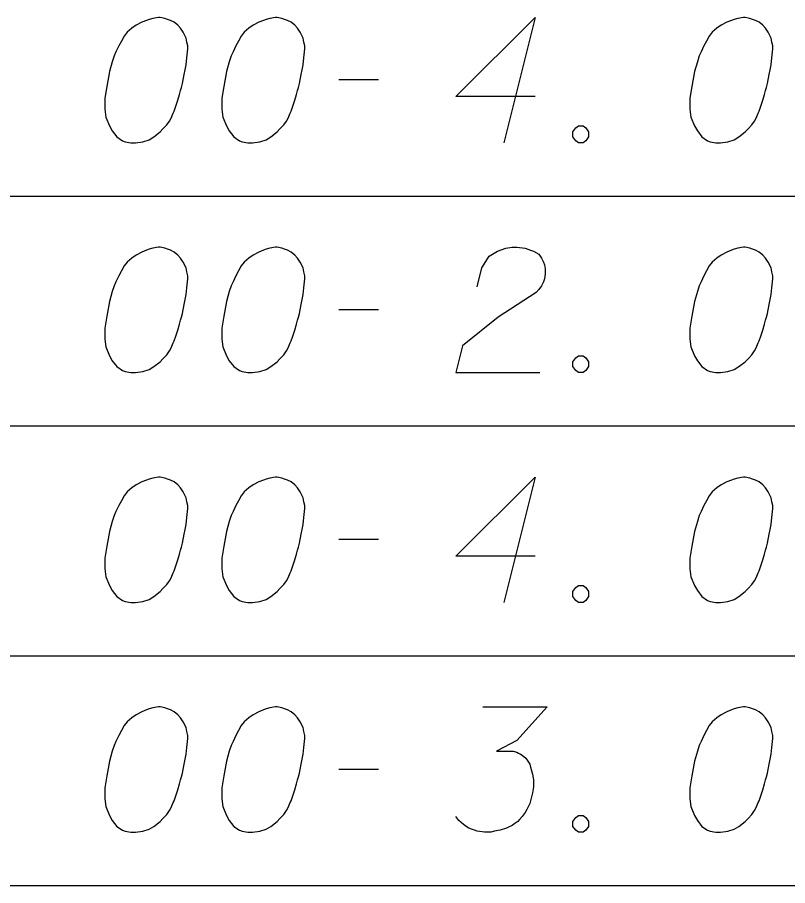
# Model space of a CAD drawing. Extents: x 2074207 to 2076812, y 516372 to 523312.
# Drawn here: x 2076397.04 to 2076426.54, y 516677.42 to 516710.66 of the extents above; entities that cross this region are included whole.
import ezdxf

# ---------------------------------------------------------------- set-up
doc = ezdxf.new("R2010")
doc.units = 0
for name, color, linetype in [('Prop DirtTable_ Soil Test Results - Outline (Major)', 7, 'Continuous'), ('Prop DirtTable_ Soil Test Results - Outline (Minor)', 7, 'Continuous'), ('Prop DirtTable_ Soil Test Results - Tx (Sample Data)', 7, 'Continuous')]:
    doc.layers.add(name, color=color, linetype=linetype)

msp = doc.modelspace()

# ---------------------------------------------------------------- linework, layer by layer
at = {"layer": 'Prop DirtTable_ Soil Test Results - Outline (Major)'}
msp.add_line((2076260.609, 516677.418), (2076811.903, 516677.418), dxfattribs=at)
at = {"layer": 'Prop DirtTable_ Soil Test Results - Outline (Minor)'}
for p, q in [((2076260.609, 516703.818), (2076811.903, 516703.818)), ((2076260.609, 516703.818), (2076811.903, 516703.818)), ((2076260.609, 516695.018), (2076811.903, 516695.018)), ((2076260.609, 516695.018), (2076811.903, 516695.018)), ((2076260.609, 516686.218), (2076811.903, 516686.218)), ((2076260.609, 516686.218), (2076811.903, 516686.218)), ((2076260.609, 516677.418), (2076811.903, 516677.418))]:
    msp.add_line(p, q, dxfattribs=at)
at = {"layer": 'Prop DirtTable_ Soil Test Results - Tx (Sample Data)'}
for points in [[(2076402.512, 516710.662), (2076402.442, 516710.662), (2076402.23, 516710.624), (2076402.089, 516710.586), (2076401.983, 516710.548), (2076401.807, 516710.473), (2076401.595, 516710.359), (2076401.419, 516710.246), (2076401.242, 516710.095), (2076401.136, 516709.944), (2076401.031, 516709.755), (2076400.925, 516709.566), (2076400.819, 516709.339), (2076400.748, 516709.188), (2076400.678, 516708.961), (2076400.572, 516708.583), (2076400.466, 516708.016), (2076400.396, 516707.562), (2076400.396, 516707.147), (2076400.431, 516706.844), (2076400.572, 516706.504), (2076400.678, 516706.315), (2076400.854, 516706.088), (2076401.066, 516705.937), (2076401.172, 516705.899), (2076401.383, 516705.862), (2076401.56, 516705.862), (2076401.842, 516705.899), (2076402.089, 516705.975), (2076402.265, 516706.088), (2076402.512, 516706.277), (2076402.618, 516706.391), (2076402.759, 516706.542), (2076402.865, 516706.693), (2076402.935, 516706.807), (2076403.006, 516706.996), (2076403.041, 516707.071), (2076403.112, 516707.26), (2076403.182, 516707.487), (2076403.253, 516707.714), (2076403.288, 516707.865), (2076403.323, 516707.978), (2076403.359, 516708.129), (2076403.429, 516708.47), (2076403.465, 516708.659), (2076403.5, 516708.848), (2076403.535, 516709.112), (2076403.57, 516709.452), (2076403.57, 516709.566), (2076403.535, 516709.717), (2076403.5, 516709.868), (2076403.394, 516710.095), (2076403.288, 516710.246), (2076403.182, 516710.359), (2076403.041, 516710.473), (2076402.9, 516710.548), (2076402.794, 516710.586), (2076402.689, 516710.624), (2076402.512, 516710.662)], [(2076406.992, 516710.662), (2076406.922, 516710.662), (2076406.71, 516710.624), (2076406.569, 516710.586), (2076406.463, 516710.548), (2076406.287, 516710.473), (2076406.075, 516710.359), (2076405.899, 516710.246), (2076405.722, 516710.095), (2076405.616, 516709.944), (2076405.511, 516709.755), (2076405.405, 516709.566), (2076405.299, 516709.339), (2076405.228, 516709.188), (2076405.158, 516708.961), (2076405.052, 516708.583), (2076404.946, 516708.016), (2076404.876, 516707.562), (2076404.876, 516707.147), (2076404.911, 516706.844), (2076405.052, 516706.504), (2076405.158, 516706.315), (2076405.334, 516706.088), (2076405.546, 516705.937), (2076405.652, 516705.899), (2076405.863, 516705.862), (2076406.04, 516705.862), (2076406.322, 516705.899), (2076406.569, 516705.975), (2076406.745, 516706.088), (2076406.992, 516706.277), (2076407.098, 516706.391), (2076407.239, 516706.542), (2076407.345, 516706.693), (2076407.415, 516706.807), (2076407.486, 516706.996), (2076407.521, 516707.071), (2076407.592, 516707.26), (2076407.662, 516707.487), (2076407.733, 516707.714), (2076407.768, 516707.865), (2076407.803, 516707.978), (2076407.839, 516708.129), (2076407.909, 516708.47), (2076407.945, 516708.659), (2076407.98, 516708.848), (2076408.015, 516709.112), (2076408.05, 516709.452), (2076408.05, 516709.566), (2076408.015, 516709.717), (2076407.98, 516709.868), (2076407.874, 516710.095), (2076407.768, 516710.246), (2076407.662, 516710.359), (2076407.521, 516710.473), (2076407.38, 516710.548), (2076407.274, 516710.586), (2076407.169, 516710.624), (2076406.992, 516710.662)], [(2076416.869, 516707.638), (2076413.836, 516707.638), (2076416.869, 516710.662), (2076415.67, 516705.862)], [(2076424.912, 516710.662), (2076424.842, 516710.662), (2076424.63, 516710.624), (2076424.489, 516710.586), (2076424.383, 516710.548), (2076424.207, 516710.473), (2076423.995, 516710.359), (2076423.819, 516710.246), (2076423.642, 516710.095), (2076423.536, 516709.944), (2076423.431, 516709.755), (2076423.325, 516709.566), (2076423.219, 516709.339), (2076423.148, 516709.188), (2076423.078, 516708.961), (2076422.972, 516708.583), (2076422.866, 516708.016), (2076422.796, 516707.562), (2076422.796, 516707.147), (2076422.831, 516706.844), (2076422.972, 516706.504), (2076423.078, 516706.315), (2076423.254, 516706.088), (2076423.466, 516705.937), (2076423.572, 516705.899), (2076423.783, 516705.862), (2076423.96, 516705.862), (2076424.242, 516705.899), (2076424.489, 516705.975), (2076424.665, 516706.088), (2076424.912, 516706.277), (2076425.018, 516706.391), (2076425.159, 516706.542), (2076425.265, 516706.693), (2076425.335, 516706.807), (2076425.406, 516706.996), (2076425.441, 516707.071), (2076425.512, 516707.26), (2076425.582, 516707.487), (2076425.653, 516707.714), (2076425.688, 516707.865), (2076425.723, 516707.978), (2076425.759, 516708.129), (2076425.829, 516708.47), (2076425.865, 516708.659), (2076425.9, 516708.848), (2076425.935, 516709.112), (2076425.97, 516709.452), (2076425.97, 516709.566), (2076425.935, 516709.717), (2076425.9, 516709.868), (2076425.794, 516710.095), (2076425.688, 516710.246), (2076425.582, 516710.359), (2076425.441, 516710.473), (2076425.3, 516710.548), (2076425.194, 516710.586), (2076425.089, 516710.624), (2076424.912, 516710.662)], [(2076409.356, 516708.281), (2076410.872, 516708.281)], [(2076418.527, 516706.504), (2076418.704, 516706.504), (2076418.809, 516706.429), (2076418.915, 516706.277), (2076418.915, 516706.088), (2076418.809, 516705.937), (2076418.704, 516705.862), (2076418.527, 516705.862), (2076418.421, 516705.937), (2076418.316, 516706.088), (2076418.316, 516706.277), (2076418.421, 516706.429), (2076418.527, 516706.504)], [(2076402.512, 516701.862), (2076402.442, 516701.862), (2076402.23, 516701.824), (2076402.089, 516701.786), (2076401.983, 516701.748), (2076401.807, 516701.673), (2076401.595, 516701.559), (2076401.419, 516701.446), (2076401.242, 516701.295), (2076401.136, 516701.144), (2076401.031, 516700.955), (2076400.925, 516700.766), (2076400.819, 516700.539), (2076400.748, 516700.388), (2076400.678, 516700.161), (2076400.572, 516699.783), (2076400.466, 516699.216), (2076400.396, 516698.762), (2076400.396, 516698.347), (2076400.431, 516698.044), (2076400.572, 516697.704), (2076400.678, 516697.515), (2076400.854, 516697.288), (2076401.066, 516697.137), (2076401.172, 516697.099), (2076401.383, 516697.062), (2076401.56, 516697.062), (2076401.842, 516697.099), (2076402.089, 516697.175), (2076402.265, 516697.288), (2076402.512, 516697.477), (2076402.618, 516697.591), (2076402.759, 516697.742), (2076402.865, 516697.893), (2076402.935, 516698.007), (2076403.006, 516698.196), (2076403.041, 516698.271), (2076403.112, 516698.46), (2076403.182, 516698.687), (2076403.253, 516698.914), (2076403.288, 516699.065), (2076403.323, 516699.178), (2076403.359, 516699.329), (2076403.429, 516699.67), (2076403.465, 516699.859), (2076403.5, 516700.048), (2076403.535, 516700.312), (2076403.57, 516700.652), (2076403.57, 516700.766), (2076403.535, 516700.917), (2076403.5, 516701.068), (2076403.394, 516701.295), (2076403.288, 516701.446), (2076403.182, 516701.559), (2076403.041, 516701.673), (2076402.9, 516701.748), (2076402.794, 516701.786), (2076402.689, 516701.824), (2076402.512, 516701.862)], [(2076406.992, 516701.862), (2076406.922, 516701.862), (2076406.71, 516701.824), (2076406.569, 516701.786), (2076406.463, 516701.748), (2076406.287, 516701.673), (2076406.075, 516701.559), (2076405.899, 516701.446), (2076405.722, 516701.295), (2076405.616, 516701.144), (2076405.511, 516700.955), (2076405.405, 516700.766), (2076405.299, 516700.539), (2076405.228, 516700.388), (2076405.158, 516700.161), (2076405.052, 516699.783), (2076404.946, 516699.216), (2076404.876, 516698.762), (2076404.876, 516698.347), (2076404.911, 516698.044), (2076405.052, 516697.704), (2076405.158, 516697.515), (2076405.334, 516697.288), (2076405.546, 516697.137), (2076405.652, 516697.099), (2076405.863, 516697.062), (2076406.04, 516697.062), (2076406.322, 516697.099), (2076406.569, 516697.175), (2076406.745, 516697.288), (2076406.992, 516697.477), (2076407.098, 516697.591), (2076407.239, 516697.742), (2076407.345, 516697.893), (2076407.415, 516698.007), (2076407.486, 516698.196), (2076407.521, 516698.271), (2076407.592, 516698.46), (2076407.662, 516698.687), (2076407.733, 516698.914), (2076407.768, 516699.065), (2076407.803, 516699.178), (2076407.839, 516699.329), (2076407.909, 516699.67), (2076407.945, 516699.859), (2076407.98, 516700.048), (2076408.015, 516700.312), (2076408.05, 516700.652), (2076408.05, 516700.766), (2076408.015, 516700.917), (2076407.98, 516701.068), (2076407.874, 516701.295), (2076407.768, 516701.446), (2076407.662, 516701.559), (2076407.521, 516701.673), (2076407.38, 516701.748), (2076407.274, 516701.786), (2076407.169, 516701.824), (2076406.992, 516701.862)], [(2076414.647, 516700.35), (2076414.823, 516701.068), (2076415.106, 516701.522), (2076415.423, 516701.711), (2076415.74, 516701.824), (2076415.987, 516701.862), (2076416.164, 516701.862), (2076416.481, 516701.824), (2076416.693, 516701.748), (2076416.799, 516701.711), (2076417.01, 516701.597), (2076417.116, 516701.446), (2076417.187, 516701.295), (2076417.222, 516701.181), (2076417.257, 516701.03), (2076417.257, 516700.841), (2076417.222, 516700.652), (2076417.187, 516700.539), (2076417.116, 516700.388), (2076417.01, 516700.236), (2076416.905, 516700.123), (2076415.458, 516699.178), (2076414.083, 516698.082), (2076413.836, 516697.062), (2076417.046, 516697.062)], [(2076424.912, 516701.862), (2076424.842, 516701.862), (2076424.63, 516701.824), (2076424.489, 516701.786), (2076424.383, 516701.748), (2076424.207, 516701.673), (2076423.995, 516701.559), (2076423.819, 516701.446), (2076423.642, 516701.295), (2076423.536, 516701.144), (2076423.431, 516700.955), (2076423.325, 516700.766), (2076423.219, 516700.539), (2076423.148, 516700.388), (2076423.078, 516700.161), (2076422.972, 516699.783), (2076422.866, 516699.216), (2076422.796, 516698.762), (2076422.796, 516698.347), (2076422.831, 516698.044), (2076422.972, 516697.704), (2076423.078, 516697.515), (2076423.254, 516697.288), (2076423.466, 516697.137), (2076423.572, 516697.099), (2076423.783, 516697.062), (2076423.96, 516697.062), (2076424.242, 516697.099), (2076424.489, 516697.175), (2076424.665, 516697.288), (2076424.912, 516697.477), (2076425.018, 516697.591), (2076425.159, 516697.742), (2076425.265, 516697.893), (2076425.335, 516698.007), (2076425.406, 516698.196), (2076425.441, 516698.271), (2076425.512, 516698.46), (2076425.582, 516698.687), (2076425.653, 516698.914), (2076425.688, 516699.065), (2076425.723, 516699.178), (2076425.759, 516699.329), (2076425.829, 516699.67), (2076425.865, 516699.859), (2076425.9, 516700.048), (2076425.935, 516700.312), (2076425.97, 516700.652), (2076425.97, 516700.766), (2076425.935, 516700.917), (2076425.9, 516701.068), (2076425.794, 516701.295), (2076425.688, 516701.446), (2076425.582, 516701.559), (2076425.441, 516701.673), (2076425.3, 516701.748), (2076425.194, 516701.786), (2076425.089, 516701.824), (2076424.912, 516701.862)], [(2076409.356, 516699.481), (2076410.872, 516699.481)], [(2076418.527, 516697.704), (2076418.704, 516697.704), (2076418.809, 516697.629), (2076418.915, 516697.477), (2076418.915, 516697.288), (2076418.809, 516697.137), (2076418.704, 516697.062), (2076418.527, 516697.062), (2076418.421, 516697.137), (2076418.316, 516697.288), (2076418.316, 516697.477), (2076418.421, 516697.629), (2076418.527, 516697.704)], [(2076402.512, 516693.062), (2076402.442, 516693.062), (2076402.23, 516693.024), (2076402.089, 516692.986), (2076401.983, 516692.948), (2076401.807, 516692.873), (2076401.595, 516692.759), (2076401.419, 516692.646), (2076401.242, 516692.495), (2076401.136, 516692.344), (2076401.031, 516692.155), (2076400.925, 516691.966), (2076400.819, 516691.739), (2076400.748, 516691.588), (2076400.678, 516691.361), (2076400.572, 516690.983), (2076400.466, 516690.416), (2076400.396, 516689.962), (2076400.396, 516689.547), (2076400.431, 516689.244), (2076400.572, 516688.904), (2076400.678, 516688.715), (2076400.854, 516688.488), (2076401.066, 516688.337), (2076401.172, 516688.299), (2076401.383, 516688.262), (2076401.56, 516688.262), (2076401.842, 516688.299), (2076402.089, 516688.375), (2076402.265, 516688.488), (2076402.512, 516688.677), (2076402.618, 516688.791), (2076402.759, 516688.942), (2076402.865, 516689.093), (2076402.935, 516689.207), (2076403.006, 516689.396), (2076403.041, 516689.471), (2076403.112, 516689.66), (2076403.182, 516689.887), (2076403.253, 516690.114), (2076403.288, 516690.265), (2076403.323, 516690.378), (2076403.359, 516690.529), (2076403.429, 516690.87), (2076403.465, 516691.059), (2076403.5, 516691.248), (2076403.535, 516691.512), (2076403.57, 516691.852), (2076403.57, 516691.966), (2076403.535, 516692.117), (2076403.5, 516692.268), (2076403.394, 516692.495), (2076403.288, 516692.646), (2076403.182, 516692.759), (2076403.041, 516692.873), (2076402.9, 516692.948), (2076402.794, 516692.986), (2076402.689, 516693.024), (2076402.512, 516693.062)], [(2076406.992, 516693.062), (2076406.922, 516693.062), (2076406.71, 516693.024), (2076406.569, 516692.986), (2076406.463, 516692.948), (2076406.287, 516692.873), (2076406.075, 516692.759), (2076405.899, 516692.646), (2076405.722, 516692.495), (2076405.616, 516692.344), (2076405.511, 516692.155), (2076405.405, 516691.966), (2076405.299, 516691.739), (2076405.228, 516691.588), (2076405.158, 516691.361), (2076405.052, 516690.983), (2076404.946, 516690.416), (2076404.876, 516689.962), (2076404.876, 516689.547), (2076404.911, 516689.244), (2076405.052, 516688.904), (2076405.158, 516688.715), (2076405.334, 516688.488), (2076405.546, 516688.337), (2076405.652, 516688.299), (2076405.863, 516688.262), (2076406.04, 516688.262), (2076406.322, 516688.299), (2076406.569, 516688.375), (2076406.745, 516688.488), (2076406.992, 516688.677), (2076407.098, 516688.791), (2076407.239, 516688.942), (2076407.345, 516689.093), (2076407.415, 516689.207), (2076407.486, 516689.396), (2076407.521, 516689.471), (2076407.592, 516689.66), (2076407.662, 516689.887), (2076407.733, 516690.114), (2076407.768, 516690.265), (2076407.803, 516690.378), (2076407.839, 516690.529), (2076407.909, 516690.87), (2076407.945, 516691.059), (2076407.98, 516691.248), (2076408.015, 516691.512), (2076408.05, 516691.852), (2076408.05, 516691.966), (2076408.015, 516692.117), (2076407.98, 516692.268), (2076407.874, 516692.495), (2076407.768, 516692.646), (2076407.662, 516692.759), (2076407.521, 516692.873), (2076407.38, 516692.948), (2076407.274, 516692.986), (2076407.169, 516693.024), (2076406.992, 516693.062)], [(2076416.869, 516690.038), (2076413.836, 516690.038), (2076416.869, 516693.062), (2076415.67, 516688.262)], [(2076424.912, 516693.062), (2076424.842, 516693.062), (2076424.63, 516693.024), (2076424.489, 516692.986), (2076424.383, 516692.948), (2076424.207, 516692.873), (2076423.995, 516692.759), (2076423.819, 516692.646), (2076423.642, 516692.495), (2076423.536, 516692.344), (2076423.431, 516692.155), (2076423.325, 516691.966), (2076423.219, 516691.739), (2076423.148, 516691.588), (2076423.078, 516691.361), (2076422.972, 516690.983), (2076422.866, 516690.416), (2076422.796, 516689.962), (2076422.796, 516689.547), (2076422.831, 516689.244), (2076422.972, 516688.904), (2076423.078, 516688.715), (2076423.254, 516688.488), (2076423.466, 516688.337), (2076423.572, 516688.299), (2076423.783, 516688.262), (2076423.96, 516688.262), (2076424.242, 516688.299), (2076424.489, 516688.375), (2076424.665, 516688.488), (2076424.912, 516688.677), (2076425.018, 516688.791), (2076425.159, 516688.942), (2076425.265, 516689.093), (2076425.335, 516689.207), (2076425.406, 516689.396), (2076425.441, 516689.471), (2076425.512, 516689.66), (2076425.582, 516689.887), (2076425.653, 516690.114), (2076425.688, 516690.265), (2076425.723, 516690.378), (2076425.759, 516690.529), (2076425.829, 516690.87), (2076425.865, 516691.059), (2076425.9, 516691.248), (2076425.935, 516691.512), (2076425.97, 516691.852), (2076425.97, 516691.966), (2076425.935, 516692.117), (2076425.9, 516692.268), (2076425.794, 516692.495), (2076425.688, 516692.646), (2076425.582, 516692.759), (2076425.441, 516692.873), (2076425.3, 516692.948), (2076425.194, 516692.986), (2076425.089, 516693.024), (2076424.912, 516693.062)], [(2076409.356, 516690.681), (2076410.872, 516690.681)], [(2076418.527, 516688.904), (2076418.704, 516688.904), (2076418.809, 516688.829), (2076418.915, 516688.677), (2076418.915, 516688.488), (2076418.809, 516688.337), (2076418.704, 516688.262), (2076418.527, 516688.262), (2076418.421, 516688.337), (2076418.316, 516688.488), (2076418.316, 516688.677), (2076418.421, 516688.829), (2076418.527, 516688.904)], [(2076402.512, 516684.262), (2076402.442, 516684.262), (2076402.23, 516684.224), (2076402.089, 516684.186), (2076401.983, 516684.148), (2076401.807, 516684.073), (2076401.595, 516683.959), (2076401.419, 516683.846), (2076401.242, 516683.695), (2076401.136, 516683.544), (2076401.031, 516683.355), (2076400.925, 516683.166), (2076400.819, 516682.939), (2076400.748, 516682.788), (2076400.678, 516682.561), (2076400.572, 516682.183), (2076400.466, 516681.616), (2076400.396, 516681.162), (2076400.396, 516680.747), (2076400.431, 516680.444), (2076400.572, 516680.104), (2076400.678, 516679.915), (2076400.854, 516679.688), (2076401.066, 516679.537), (2076401.172, 516679.499), (2076401.383, 516679.462), (2076401.56, 516679.462), (2076401.842, 516679.499), (2076402.089, 516679.575), (2076402.265, 516679.688), (2076402.512, 516679.877), (2076402.618, 516679.991), (2076402.759, 516680.142), (2076402.865, 516680.293), (2076402.935, 516680.407), (2076403.006, 516680.596), (2076403.041, 516680.671), (2076403.112, 516680.86), (2076403.182, 516681.087), (2076403.253, 516681.314), (2076403.288, 516681.465), (2076403.323, 516681.578), (2076403.359, 516681.729), (2076403.429, 516682.07), (2076403.465, 516682.259), (2076403.5, 516682.448), (2076403.535, 516682.712), (2076403.57, 516683.052), (2076403.57, 516683.166), (2076403.535, 516683.317), (2076403.5, 516683.468), (2076403.394, 516683.695), (2076403.288, 516683.846), (2076403.182, 516683.959), (2076403.041, 516684.073), (2076402.9, 516684.148), (2076402.794, 516684.186), (2076402.689, 516684.224), (2076402.512, 516684.262)], [(2076406.992, 516684.262), (2076406.922, 516684.262), (2076406.71, 516684.224), (2076406.569, 516684.186), (2076406.463, 516684.148), (2076406.287, 516684.073), (2076406.075, 516683.959), (2076405.899, 516683.846), (2076405.722, 516683.695), (2076405.616, 516683.544), (2076405.511, 516683.355), (2076405.405, 516683.166), (2076405.299, 516682.939), (2076405.228, 516682.788), (2076405.158, 516682.561), (2076405.052, 516682.183), (2076404.946, 516681.616), (2076404.876, 516681.162), (2076404.876, 516680.747), (2076404.911, 516680.444), (2076405.052, 516680.104), (2076405.158, 516679.915), (2076405.334, 516679.688), (2076405.546, 516679.537), (2076405.652, 516679.499), (2076405.863, 516679.462), (2076406.04, 516679.462), (2076406.322, 516679.499), (2076406.569, 516679.575), (2076406.745, 516679.688), (2076406.992, 516679.877), (2076407.098, 516679.991), (2076407.239, 516680.142), (2076407.345, 516680.293), (2076407.415, 516680.407), (2076407.486, 516680.596), (2076407.521, 516680.671), (2076407.592, 516680.86), (2076407.662, 516681.087), (2076407.733, 516681.314), (2076407.768, 516681.465), (2076407.803, 516681.578), (2076407.839, 516681.729), (2076407.909, 516682.07), (2076407.945, 516682.259), (2076407.98, 516682.448), (2076408.015, 516682.712), (2076408.05, 516683.052), (2076408.05, 516683.166), (2076408.015, 516683.317), (2076407.98, 516683.468), (2076407.874, 516683.695), (2076407.768, 516683.846), (2076407.662, 516683.959), (2076407.521, 516684.073), (2076407.38, 516684.148), (2076407.274, 516684.186), (2076407.169, 516684.224), (2076406.992, 516684.262)], [(2076414.859, 516684.262), (2076417.328, 516684.262), (2076416.164, 516682.977), (2076415.388, 516682.561), (2076416.023, 516682.561), (2076416.164, 516682.523), (2076416.234, 516682.485), (2076416.305, 516682.448), (2076416.375, 516682.41), (2076416.517, 516682.296), (2076416.587, 516682.183), (2076416.658, 516682.07), (2076416.693, 516681.956), (2076416.763, 516681.692), (2076416.799, 516681.465), (2076416.799, 516681.351), (2076416.799, 516681.2), (2076416.763, 516680.973), (2076416.728, 516680.822), (2076416.693, 516680.671), (2076416.658, 516680.558), (2076416.622, 516680.482), (2076416.587, 516680.407), (2076416.552, 516680.331), (2076416.481, 516680.218), (2076416.375, 516680.066), (2076416.27, 516679.953), (2076416.199, 516679.877), (2076416.093, 516679.802), (2076415.987, 516679.726), (2076415.846, 516679.651), (2076415.776, 516679.613), (2076415.529, 516679.537), (2076415.317, 516679.499), (2076415.176, 516679.462), (2076414.929, 516679.462), (2076414.647, 516679.499), (2076414.541, 516679.537), (2076414.435, 516679.575), (2076414.329, 516679.613), (2076414.224, 516679.688), (2076414.118, 516679.764), (2076413.941, 516679.915), (2076413.836, 516680.066)], [(2076424.912, 516684.262), (2076424.842, 516684.262), (2076424.63, 516684.224), (2076424.489, 516684.186), (2076424.383, 516684.148), (2076424.207, 516684.073), (2076423.995, 516683.959), (2076423.819, 516683.846), (2076423.642, 516683.695), (2076423.536, 516683.544), (2076423.431, 516683.355), (2076423.325, 516683.166), (2076423.219, 516682.939), (2076423.148, 516682.788), (2076423.078, 516682.561), (2076422.972, 516682.183), (2076422.866, 516681.616), (2076422.796, 516681.162), (2076422.796, 516680.747), (2076422.831, 516680.444), (2076422.972, 516680.104), (2076423.078, 516679.915), (2076423.254, 516679.688), (2076423.466, 516679.537), (2076423.572, 516679.499), (2076423.783, 516679.462), (2076423.96, 516679.462), (2076424.242, 516679.499), (2076424.489, 516679.575), (2076424.665, 516679.688), (2076424.912, 516679.877), (2076425.018, 516679.991), (2076425.159, 516680.142), (2076425.265, 516680.293), (2076425.335, 516680.407), (2076425.406, 516680.596), (2076425.441, 516680.671), (2076425.512, 516680.86), (2076425.582, 516681.087), (2076425.653, 516681.314), (2076425.688, 516681.465), (2076425.723, 516681.578), (2076425.759, 516681.729), (2076425.829, 516682.07), (2076425.865, 516682.259), (2076425.9, 516682.448), (2076425.935, 516682.712), (2076425.97, 516683.052), (2076425.97, 516683.166), (2076425.935, 516683.317), (2076425.9, 516683.468), (2076425.794, 516683.695), (2076425.688, 516683.846), (2076425.582, 516683.959), (2076425.441, 516684.073), (2076425.3, 516684.148), (2076425.194, 516684.186), (2076425.089, 516684.224), (2076424.912, 516684.262)], [(2076409.356, 516681.881), (2076410.872, 516681.881)], [(2076418.527, 516680.104), (2076418.704, 516680.104), (2076418.809, 516680.029), (2076418.915, 516679.877), (2076418.915, 516679.688), (2076418.809, 516679.537), (2076418.704, 516679.462), (2076418.527, 516679.462), (2076418.421, 516679.537), (2076418.316, 516679.688), (2076418.316, 516679.877), (2076418.421, 516680.029), (2076418.527, 516680.104)]]:
    msp.add_lwpolyline(points, dxfattribs=at)

doc.saveas('drawing.dxf')
